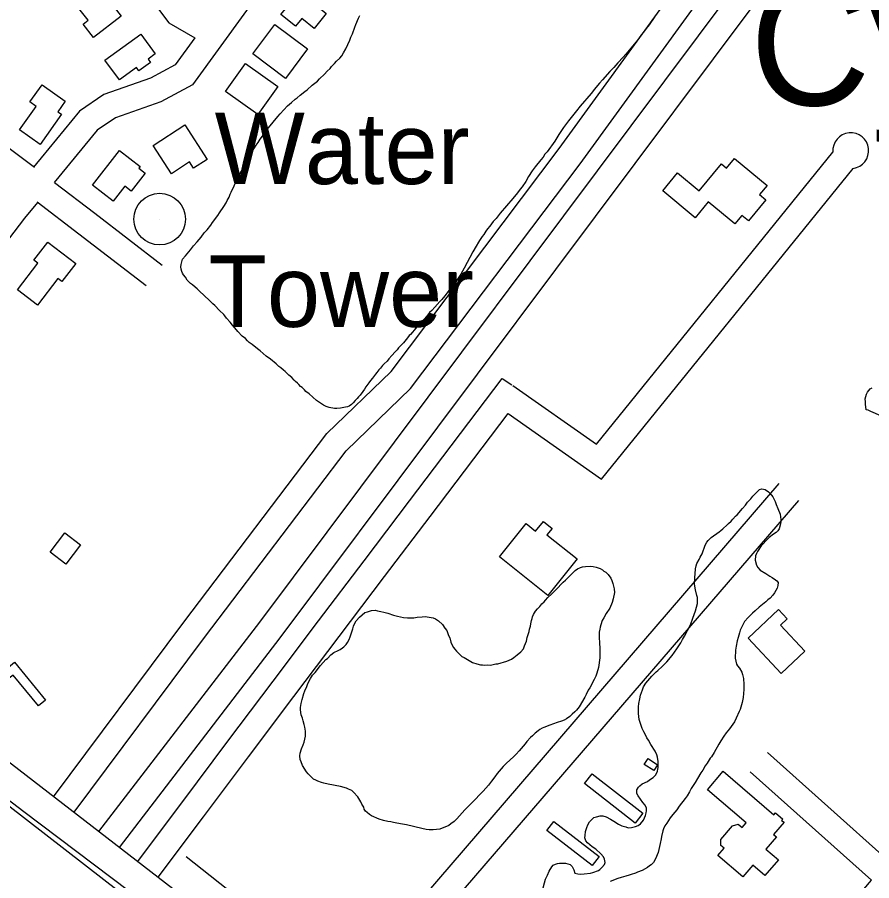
# Model space of a CAD drawing. Extents: x 3704301 to 3742427, y 506229 to 532009.
# Drawn here: x 3725718 to 3726711, y 522246 to 523250 of the extents above; entities that cross this region are included whole.
import ezdxf

# ---------------------------------------------------------------- set-up
doc = ezdxf.new("R2010")
doc.units = 0
for name, color, linetype in [('V-BLDG-OTLN', 7, 'Continuous'), ('V-DOMW-IDEN', 7, 'Continuous'), ('V-DOMW-TANK', 7, 'Continuous'), ('V-ROAD-CNTR', 7, 'Continuous'), ('V-SITE-VEGE', 7, 'Continuous'), ('V-TOPO-GNAM-IDEN', 7, 'Continuous'), ('V-TOPO-SHOR', 7, 'Continuous')]:
    doc.layers.add(name, color=color, linetype=linetype)

msp = doc.modelspace()

# ---------------------------------------------------------------- linework, layer by layer
at = {"layer": 'V-BLDG-OTLN'}
for points in [[(3725807.1, 523292.4), (3725839, 523251.1), (3725806.6, 523226), (3725794.5, 523241.6), (3725800.4, 523246.2), (3725780.5, 523271.8)], [(3726024.4, 523253), (3726057.4, 523293.5), (3726079.6, 523275.4), (3726068.1, 523261.3), (3726077.1, 523254), (3726062.9, 523236.6), (3726048.6, 523248.2), (3726041.3, 523239.2)], [(3726017.3, 523241.4), (3726055.3, 523212.9), (3726029.6, 523178.7), (3725991.6, 523207.2)], [(3725836.8, 523176.8), (3725820, 523199.8), (3725861.5, 523230.1), (3725878.4, 523207.1), (3725870.1, 523201), (3725872.8, 523197.3), (3725859.3, 523187.5), (3725856.5, 523191.2)], [(3725960.1, 523163.5), (3725983.3, 523195.9), (3726020.9, 523169.1), (3725997.7, 523136.7)], [(3725720.8, 523118.8), (3725740.1, 523146.1), (3725732.8, 523151.3), (3725746.9, 523171.2), (3725773.9, 523152.1), (3725765.3, 523139.9), (3725769.4, 523137), (3725744.7, 523101.9)], [(3725897.1, 523067.9), (3725875.9, 523100.7), (3725912.7, 523124.5), (3725938.7, 523084.4), (3725923, 523074.2), (3725918.2, 523081.6)], [(3725837, 523094.7), (3725860.9, 523076.1), (3725859.4, 523074.3), (3725866.8, 523068.5), (3725850.6, 523047.7), (3725843.1, 523053.5), (3725829.4, 523036), (3725805.7, 523054.5)], [(3726551.4, 523085.6), (3726589.1, 523054.3), (3726580.2, 523043.6), (3726587.7, 523037.4), (3726567.4, 523013), (3726559.7, 523019.3), (3726551.7, 523009.6), (3726520.8, 523035.2), (3726505.6, 523016.8), (3726467.9, 523048.1), (3726485.1, 523068.9), (3726510.3, 523048), (3726536.1, 523079.2), (3726542.1, 523074.3)], [(3725753.5, 522988.3), (3725786, 522963.6), (3725770, 522942.5), (3725765.3, 522946.1), (3725741.8, 522915.2), (3725718.4, 522933), (3725742, 522963.9), (3725737.5, 522967.3)], [(3726278.2, 522622.7), (3726309.1, 522661.3), (3726320.1, 522652.4), (3726329.2, 522663.7), (3726339.3, 522655.5), (3726333.4, 522648.1), (3726368.3, 522620.2), (3726334.3, 522577.7)], [(3725791.7, 522636.7), (3725774.6, 522614.1), (3725756.2, 522627.9), (3725773.3, 522650.5)], [(3726633, 522513.2), (3726605.6, 522487.2), (3726567, 522528), (3726602.3, 522561.5), (3726612.5, 522550.7), (3726604.6, 522543.2)], [(3725714.8, 522500.2), (3725751.1, 522456.2), (3725742.8, 522449.4), (3725713.2, 522485.3), (3725705.7, 522479.2), (3725699.1, 522487.2)], [(3726457.6, 522374.2), (3726446.5, 522381.3), (3726450.9, 522388.1), (3726461.9, 522381)], [(3726385.8, 522370.6), (3726444.7, 522324.6), (3726435.8, 522313.3), (3726377, 522359.2)], [(3726538.2, 522373.5), (3726597.1, 522322.9), (3726598.9, 522325), (3726607.3, 522317.9), (3726606, 522316.4), (3726608.8, 522314.1), (3726596.7, 522299.9), (3726599.9, 522297.2), (3726587.7, 522283), (3726602.2, 522270.6), (3726586.5, 522252.3), (3726572.5, 522264.3), (3726560.8, 522250.7), (3726531.9, 522275.4), (3726539.2, 522284), (3726535.4, 522287.3), (3726535.2, 522294), (3726548.8, 522309.9), (3726555.5, 522312), (3726560.1, 522308), (3726564.7, 522313.4), (3726519.8, 522352)], [(3726341.2, 522315), (3726393.9, 522274.4), (3726385.9, 522264), (3726333.2, 522304.7)]]:
    msp.add_lwpolyline(points, close=True, dxfattribs=at)
at = {"layer": 'V-DOMW-TANK'}
msp.add_line((3725883.5, 523015.1), (3725883.5, 523015.1), dxfattribs=at)
msp.add_circle((3725883.5, 523015.1), 30, dxfattribs=at)
at = {"layer": 'V-ROAD-CNTR'}
for points in [[(3726471.1, 524029), (3726471.3, 523989.8), (3726460.5, 523936.7), (3726439.2, 523869.3), (3726420.8, 523842.7), (3726322.3, 523711.3), (3726220.8, 523573.2), (3726043.9, 523340.2), (3725921.8, 523171.1), (3725884.9, 523151.6), (3725832.1, 523132.8), (3725810.8, 523118.3), (3725760.8, 523057.6)], [(3726282.7, 523708.1), (3726220.9, 523739), (3726039.1, 523723.8), (3726018, 523714.7), (3725995, 523704.4), (3725975, 523686.6), (3725833.4, 523376), (3725840.7, 523339.2), (3725851.4, 523309.5), (3725871.7, 523273.3), (3725894.2, 523243.3), (3725924.2, 523225.7)], [(3725760.1, 522343.9), (3725911.6, 522546.8), (3726077.7, 522766), (3726152.3, 522838), (3726347.7, 523097.1), (3726561.6, 523392.3)], [(3725784.2, 522325.9), (3725935.5, 522528.8), (3726100.2, 522746), (3726174.8, 522818.1), (3726371.8, 523079.3), (3726585.9, 523374.7)], [(3725813, 522303.3), (3725999.7, 522546.6), (3726548.7, 523280.8)], [(3725836.8, 522285), (3726023.6, 522528.4), (3726572.8, 523262.9)], [(3725738, 523075), (3725658.3, 523134.9), (3725583.1, 523188.6), (3725527.6, 523221.8), (3725496.5, 523238.4), (3725475.6, 523249.1)], [(3725924.2, 523225.7), (3725901.6, 523194.4), (3725872.8, 523179.1), (3725818.5, 523159.8), (3725790.4, 523140.7), (3725736.8, 523075.6)], [(3726293.6, 522821.9), (3726391, 522753.5), (3726665.6, 523093)], [(3726288.2, 522789.1), (3726396.7, 522712.8), (3726688.9, 523074.1)], [(3725886.3, 522961.2), (3725808.1, 523021.6), (3725761.5, 523057.3)], [(3725741.8, 523034.6), (3725726.7, 523016.2), (3725576.9, 522820.7), (3725468.6, 522668.3), (3725402.2, 522583.4)], [(3725868, 522937.4), (3725789.8, 522997.8), (3725741.3, 523034.9)], [(3725857.9, 522268.3), (3725910.4, 522338.4), (3725962.9, 522408.3), (3726015.5, 522478.2), (3726068.2, 522548.1), (3726120.9, 522617.9), (3726173.7, 522687.7), (3726281.4, 522829.8)], [(3726281.4, 522829.8), (3726292.7, 522822.5)], [(3725881.9, 522250.4), (3725934.4, 522320.4), (3725986.9, 522390.3), (3726039.5, 522460.2), (3726092.1, 522530), (3726144.8, 522599.8), (3726197.6, 522669.6), (3726288.2, 522789.1)], [(3726079.1, 522098.7), (3726603.2, 522707.8)], [(3726101.9, 522079.1), (3726625.9, 522688.2)], [(3725600.3, 522467.8), (3726302.8, 521924.8), (3727199.5, 521231.2)], [(3726729.8, 522269.7), (3726589.5, 522395.1)], [(3726710.3, 522246.9), (3726569.5, 522372.7)], [(3726383.6, 521863.2), (3726710.3, 522246.9)]]:
    msp.add_lwpolyline(points, dxfattribs=at)
msp.add_arc((3726686.3, 523094.7), 20.8, 277.2536, 184.8166, dxfattribs=at)
at = {"layer": 'V-SITE-VEGE'}
for points in [[(3726005.4, 523114.8), (3726009.4, 523120.7), (3726011.8, 523123.4), (3726015.2, 523127.9), (3726020.8, 523134.3), (3726023.4, 523137.6), (3726032, 523146.6), (3726036.5, 523150.5), (3726040.8, 523154.4), (3726043.2, 523155.9), (3726046.9, 523159.2), (3726052.3, 523163.5), (3726055, 523165.4), (3726060.8, 523170.8), (3726066.7, 523175.6), (3726069.1, 523178.1), (3726075, 523183.7), (3726078.2, 523187), (3726081.4, 523190.1), (3726083.3, 523192.3), (3726086.7, 523196), (3726089.1, 523198.5), (3726092.8, 523202.1), (3726095, 523204.9), (3726097.1, 523208.2), (3726099.9, 523213.2), (3726104.3, 523223.2), (3726105.6, 523226.5), (3726107.4, 523230.6), (3726110.3, 523238), (3726111.3, 523241.1), (3726114.4, 523248.5), (3726116.2, 523251.8)], [(3726458.6, 523250.6), (3726452, 523240.9), (3726448.8, 523236.7), (3726445.6, 523232.3), (3726443.2, 523229.5), (3726439.8, 523224.5), (3726437.2, 523221.2), (3726425.2, 523207), (3726421.8, 523203.3), (3726415.9, 523196.6), (3726410.9, 523191.3), (3726406.6, 523186.6), (3726397.8, 523177.1), (3726394.4, 523173.2), (3726392.3, 523170.4), (3726388.5, 523166.2), (3726384.6, 523161.2), (3726372.1, 523146.4), (3726367.9, 523140.9), (3726358.3, 523129.4), (3726352.5, 523121.4), (3726350.4, 523118), (3726347.2, 523113.6), (3726342.5, 523105.8), (3726333.5, 523093.3), (3726331.1, 523090.6), (3726329, 523087.2), (3726326.4, 523084.2), (3726319.8, 523075.8), (3726316.3, 523071.1), (3726311.9, 523064.7), (3726308.7, 523058.9), (3726304.5, 523052.8), (3726302.4, 523050), (3726299.2, 523045.6), (3726293.9, 523039.1), (3726279, 523021.9), (3726274.3, 523016), (3726271.1, 523012.4), (3726266.9, 523007.1), (3726264.5, 523003.8), (3726262.4, 523001.2), (3726260, 522997.4), (3726258.1, 522995.1), (3726255.2, 522990.4), (3726253.7, 522988.2), (3726251.3, 522983.8), (3726247.4, 522977.1), (3726237.2, 522958), (3726233.3, 522951.1), (3726231.2, 522947.8), (3726225.1, 522938.9), (3726221.1, 522934.2), (3726214.8, 522925.8), (3726211.3, 522921.7), (3726208.9, 522919.4), (3726203.1, 522912.7), (3726199.6, 522909.1), (3726197, 522906.6), (3726195.1, 522903.8), (3726191.4, 522899.6), (3726182.4, 522889.8), (3726179.2, 522886.2), (3726177.3, 522883.7), (3726174.9, 522881.2), (3726173.3, 522879.8), (3726171.5, 522877), (3726166.7, 522871.4), (3726161.1, 522865.6), (3726159.3, 522863.1), (3726156.9, 522860.8), (3726153.4, 522856.6), (3726149.7, 522852.7), (3726147.6, 522849.9), (3726144.4, 522846.9), (3726142.5, 522844.9), (3726140.1, 522841.8), (3726138.3, 522839.9), (3726135.6, 522836.8), (3726134.3, 522834.9), (3726130.6, 522830.4), (3726128.5, 522827.6), (3726126.6, 522824.9), (3726123.2, 522820.1), (3726121.6, 522817.6), (3726119.5, 522814.6)], [(3726119.5, 522814.6), (3726116.3, 522810.4), (3726114.5, 522808.5), (3726112.9, 522806.5), (3726110.5, 522804.3), (3726108.3, 522801.8), (3726106.2, 522799.5), (3726103.5, 522797.8), (3726101.6, 522797), (3726099.5, 522796.4), (3726093.5, 522795.4), (3726089.4, 522795), (3726086.7, 522795), (3726080.4, 522796.2), (3726077.1, 522797.4), (3726073.7, 522799), (3726065.7, 522804.3), (3726057, 522812), (3726053.4, 522814.9), (3726051.7, 522816.8), (3726048.9, 522819.4), (3726047.3, 522820.7), (3726045, 522822.9), (3726043.6, 522824.5), (3726041.4, 522826.3), (3726039.7, 522827.9), (3726036.9, 522830.9), (3726033.6, 522833.8), (3726031.3, 522835.9), (3726029.4, 522838.1), (3726027.2, 522839.6), (3726024.4, 522842.3), (3726022.1, 522843.9), (3726018.8, 522846.8), (3726012.1, 522852.4), (3726007.4, 522855.8), (3726000.1, 522861.9), (3725997.1, 522864.3), (3725990.9, 522869.3), (3725987.6, 522871.7), (3725985.6, 522873.8), (3725983.1, 522876.2), (3725979.5, 522879.1), (3725974.5, 522884.5), (3725972.8, 522886.6), (3725970.3, 522889.3), (3725968.3, 522891.7), (3725965.5, 522895.5), (3725961.3, 522900), (3725959.3, 522902.7), (3725957.9, 522904.3), (3725953.1, 522908.8), (3725947.5, 522914.7), (3725945.3, 522916.8), (3725943.6, 522918.1), (3725941.4, 522920.5), (3725929.6, 522931.7), (3725926.9, 522934.1), (3725924.9, 522936), (3725921.6, 522938.6), (3725919.3, 522940.2), (3725917.4, 522942.1), (3725915.4, 522944.2), (3725913.4, 522947.7), (3725911.2, 522950.4), (3725910, 522952.3), (3725909.2, 522954.4), (3725908.6, 522956.9), (3725908.2, 522959.6), (3725908.4, 522962.3), (3725910.2, 522968.6), (3725913.4, 522972.3), (3725919.5, 522979.5), (3725922.9, 522984), (3725927.2, 522988.7), (3725931.9, 522994.3), (3725935.4, 522999), (3725938.6, 523002.6), (3725943.1, 523008.2), (3725944.9, 523011), (3725951.2, 523019.3), (3725953.1, 523022.4), (3725958.1, 523029.9), (3725960.7, 523034), (3725962, 523036.8), (3725964.4, 523040.7), (3725965.4, 523044), (3725966.7, 523046.5), (3725970.1, 523053.9), (3725971.9, 523058.3), (3725973.2, 523060.3), (3725974.5, 523063.3), (3725976.8, 523067.7), (3725978.4, 523071), (3725981.2, 523076.6), (3725982.6, 523078.5), (3725988, 523088.7), (3725995.7, 523100.9), (3725997.8, 523104), (3726000.4, 523108.1), (3726005.4, 523114.8)], [(3726721.4, 522786.4), (3726709.8, 522791.6), (3726706.5, 522792.9), (3726704, 522793.6), (3726703.6, 522800.2), (3726703.3, 522802.9), (3726703.2, 522806.4), (3726703.7, 522808.9), (3726704.7, 522811.7), (3726705.7, 522813.9), (3726708.9, 522817.8), (3726711.3, 522819.2)], [(3726445.4, 522316.7), (3726448, 522321.9), (3726448.8, 522325.2), (3726449, 522327.4), (3726448.9, 522330.7), (3726447.5, 522333.9), (3726444.6, 522337.2), (3726439.3, 522344.7), (3726437.8, 522347.6), (3726437.7, 522352), (3726439.8, 522355.1), (3726441.4, 522356.7), (3726444.1, 522358.7), (3726450.1, 522361.6), (3726452.7, 522363.6), (3726456.8, 522366.1), (3726459.7, 522369.2), (3726461.8, 522373.6), (3726462.3, 522375.8), (3726462.5, 522378), (3726462.7, 522381.8), (3726462.6, 522384.8), (3726461.9, 522389.7), (3726461, 522392.7), (3726459, 522396.7), (3726454.2, 522404.5), (3726451.3, 522409.4), (3726449.4, 522412.3), (3726447.3, 522416.7), (3726445.9, 522419.1), (3726443.9, 522423.1), (3726441.9, 522429.1), (3726440.4, 522433.7), (3726439.7, 522440.5), (3726439.6, 522443.5), (3726439.7, 522448.4), (3726440.2, 522452), (3726441.2, 522457.7), (3726442.1, 522461.8), (3726444.2, 522468.2), (3726445.7, 522471.5), (3726448.4, 522475.9), (3726455.3, 522484), (3726457.4, 522486.2), (3726460.3, 522489), (3726462.2, 522490.5), (3726467.3, 522495.2), (3726469.1, 522497.2), (3726472.6, 522500.5), (3726479, 522508.1), (3726484.2, 522515.6), (3726489, 522522.8), (3726490.8, 522526.6), (3726493.2, 522530.5), (3726500.2, 522543.8), (3726503, 522551.5), (3726504.3, 522555.6), (3726505.8, 522560), (3726508.3, 522568.6), (3726508.2, 522575.4), (3726507.3, 522577.8), (3726505.8, 522584.1), (3726504.8, 522590.9), (3726505.1, 522598.5), (3726505.6, 522602.9), (3726506, 522608.6), (3726506.7, 522612.2), (3726507.5, 522614.7), (3726510.1, 522619.4), (3726511.4, 522622.1), (3726513.5, 522626), (3726517.1, 522636.2), (3726519.2, 522639.5), (3726520.8, 522641.5), (3726524.2, 522645.1), (3726533.3, 522651.6), (3726535.2, 522653.3), (3726537.6, 522655), (3726542.7, 522659.8), (3726544.3, 522661.4), (3726547.5, 522664.2), (3726549.4, 522666.5), (3726552.5, 522669.8), (3726554.4, 522671.5), (3726560.5, 522678.8), (3726564, 522682.7), (3726566.4, 522686), (3726570.3, 522690.2), (3726572.7, 522693.2), (3726577.5, 522698.3), (3726580.2, 522700.8), (3726582.9, 522701.7), (3726586.7, 522701), (3726590.9, 522698.3), (3726592.3, 522696.7), (3726595.7, 522692.2), (3726598.3, 522686.8), (3726599.7, 522683.3), (3726601.7, 522678.9), (3726604.1, 522672.4), (3726605.1, 522665.9)], [(3726605.1, 522665.9), (3726605.1, 522663.5), (3726604.4, 522659.6), (3726603.1, 522655.2), (3726601.6, 522653), (3726599.7, 522651), (3726596.5, 522648.8), (3726591.6, 522645.1), (3726589.8, 522643.4), (3726582.1, 522635.3), (3726577.8, 522628.9), (3726576.8, 522626.5), (3726575.5, 522623.7), (3726575.4, 522618.8), (3726576.9, 522613.1), (3726578.3, 522610.4), (3726581.1, 522607.2), (3726587.8, 522603.3), (3726592.2, 522600.1), (3726595, 522598.5), (3726598.9, 522595.9), (3726600.5, 522594.6), (3726601.9, 522593), (3726601.7, 522589.4), (3726600.7, 522586.1), (3726597.9, 522580.8), (3726595.7, 522578.1), (3726592.5, 522574.7), (3726590.1, 522572.7), (3726587.5, 522570.2), (3726580, 522564.3), (3726575.2, 522559.8), (3726572, 522557), (3726567.2, 522552.3), (3726562.9, 522547.5), (3726558, 522537.6), (3726556.9, 522534.5), (3726555.4, 522529), (3726554.4, 522524.9), (3726553.2, 522518.9), (3726552.5, 522514.2), (3726552.2, 522504.7), (3726553.7, 522497.9), (3726554.9, 522496), (3726556.9, 522493.3), (3726559.7, 522488.5), (3726560.6, 522485.8), (3726561.8, 522481.4), (3726562.2, 522474.3), (3726562.1, 522468.6), (3726561.2, 522459.3), (3726560, 522453.5), (3726557.8, 522445.3), (3726556.7, 522442.8), (3726553.1, 522435.3), (3726551.3, 522430.7), (3726545.5, 522422.6), (3726543.6, 522420.6), (3726541.5, 522418.1), (3726538.9, 522414.2), (3726535.4, 522408.7), (3726533.1, 522405.1), (3726527.6, 522395.1), (3726524.4, 522390.4), (3726522.8, 522388.5), (3726519.4, 522382.9), (3726517, 522379.6), (3726514.4, 522374.9), (3726512.1, 522371.6), (3726508.1, 522364.9), (3726505.5, 522360.2), (3726501, 522353.3), (3726498.9, 522349.4), (3726496.1, 522344.7), (3726493.9, 522341.6), (3726487.1, 522332.7), (3726484.4, 522328.8), (3726479.6, 522323.3), (3726476.7, 522319.4), (3726472.5, 522313.3), (3726470.4, 522309.9), (3726468.9, 522306.6), (3726468.1, 522304.4), (3726466.6, 522297.6), (3726466.1, 522294.8), (3726464.9, 522289.6)], [(3726076.7, 522503.2), (3726078.3, 522504.6), (3726082.3, 522508.8), (3726086, 522511.6), (3726090.9, 522513.9), (3726093.1, 522514.8), (3726096, 522516.7), (3726097.6, 522518.1), (3726100.3, 522520.9), (3726101.9, 522522.9), (3726103.7, 522526.5), (3726105, 522529.5), (3726106.2, 522534.2), (3726108, 522538.9), (3726108.8, 522541.9), (3726109.8, 522544.9), (3726111.9, 522548.2), (3726115.6, 522552.7), (3726122, 522557.8), (3726125, 522558.9), (3726129.4, 522560.1), (3726134, 522560.5), (3726136.5, 522560), (3726140.3, 522559), (3726143.9, 522558.3), (3726148.5, 522557.1), (3726155.1, 522555), (3726159.8, 522553.8), (3726166.7, 522552.3), (3726171.6, 522551.9), (3726178.7, 522551.8), (3726182.8, 522552.4), (3726188.5, 522553.1), (3726192, 522553.2), (3726201.4, 522551.8), (3726204.1, 522550.5), (3726207.5, 522548.4), (3726211.9, 522544.1), (3726214.8, 522539.6), (3726217, 522536.9), (3726218.2, 522533.4), (3726219.1, 522531.2), (3726220.5, 522528.5), (3726221.7, 522523.6), (3726223.4, 522519.8), (3726224.9, 522517.4), (3726226.3, 522515.5), (3726228.5, 522512.9), (3726234.7, 522507), (3726237.2, 522505.7), (3726246.9, 522499.7), (3726251.8, 522498.4), (3726256.2, 522497.2), (3726258.4, 522497.2), (3726261.1, 522496.7), (3726264.7, 522497.1), (3726267.9, 522496.9), (3726273.9, 522498.1), (3726276.4, 522498.2), (3726286.7, 522501.5), (3726292.1, 522503.8), (3726294.8, 522505.5), (3726298.8, 522508.6), (3726303.1, 522512.2), (3726306, 522515.9), (3726307.5, 522519.2), (3726309.6, 522524.7), (3726310.6, 522528.8), (3726312.6, 522535.7), (3726313.1, 522538.4), (3726314.1, 522542), (3726314.6, 522544.7), (3726315.5, 522548.6), (3726316.3, 522550.8), (3726316.8, 522553), (3726317.8, 522555.5), (3726319.9, 522559.6), (3726322.3, 522562.4), (3726325, 522564.9), (3726327.6, 522568), (3726330, 522570.2), (3726331.6, 522572.4), (3726334.5, 522575.5), (3726338.8, 522579.4), (3726340.9, 522581.7), (3726343.6, 522584.2), (3726352.1, 522593.1), (3726355.1, 522595.7), (3726359.1, 522599.9), (3726366, 522606.6), (3726368.7, 522608.6), (3726372.2, 522610.3), (3726374.6, 522611.2), (3726378.2, 522611.5), (3726384.4, 522611.7), (3726387.2, 522611.5), (3726390.5, 522610.7), (3726393, 522609.7), (3726395.2, 522608.9), (3726397.9, 522607.4), (3726399.6, 522606)], [(3726399.6, 522606), (3726401.8, 522604.7), (3726404.6, 522602.3), (3726407.7, 522598), (3726408.9, 522595.1), (3726410, 522591.5), (3726411.3, 522585.6), (3726411.7, 522581.2), (3726410.5, 522573.8), (3726409.2, 522569.4), (3726406.4, 522563.1), (3726402.2, 522556.7), (3726399.3, 522551.7), (3726397.7, 522548.7), (3726395.9, 522543.7), (3726395.2, 522541), (3726394.7, 522538.5), (3726394.2, 522535.2), (3726394.1, 522529.5), (3726394.3, 522522.1), (3726394.7, 522516.9), (3726395, 522505.2), (3726393.3, 522494.2), (3726391.3, 522487.4), (3726390, 522484.1), (3726388.2, 522479.9), (3726383.2, 522470.5), (3726381.4, 522467.7), (3726378.8, 522462.8), (3726377.5, 522459.7), (3726370.7, 522448.4), (3726367.8, 522444.5), (3726365.9, 522442.5)], [(3726365.9, 522442.5), (3726362.7, 522439.7), (3726360, 522437.2), (3726356, 522434.4), (3726353.3, 522432.9), (3726350.1, 522431.5), (3726345.2, 522430), (3726336.8, 522427.1), (3726329.8, 522424.4), (3726327.9, 522423.6), (3726325.2, 522422.1), (3726323.3, 522420.5), (3726319.6, 522417.6), (3726316.6, 522414.6), (3726314.2, 522412.6), (3726310, 522408.1), (3726307.9, 522405.3), (3726301, 522397.3), (3726297.5, 522393.3), (3726294.6, 522390.3), (3726286.3, 522382.7), (3726282.6, 522379.1), (3726280.2, 522376.3), (3726275.7, 522370.7), (3726273, 522367.1), (3726268.8, 522362.1), (3726265.4, 522357.1), (3726259.2, 522350.4), (3726246.2, 522336.7), (3726243.3, 522333.9), (3726238.2, 522328.6), (3726228.9, 522318.2), (3726225.7, 522315.2), (3726221.7, 522312.3), (3726219.3, 522310.4), (3726209, 522306.3), (3726201.4, 522305.3), (3726196.7, 522305.4), (3726193.2, 522305.9), (3726188.2, 522306.9), (3726170.1, 522311.3), (3726165.7, 522311.8), (3726159.1, 522313.3), (3726155.3, 522314), (3726152, 522314.5), (3726148.4, 522315.2), (3726143.5, 522316.4), (3726138.5, 522317.9), (3726129.7, 522321.6), (3726127.2, 522323.1), (3726124.4, 522325.5), (3726122.8, 522327.1), (3726121.1, 522329.5), (3726120.5, 522331.7), (3726118.5, 522335.2), (3726117.3, 522337.9), (3726113.9, 522343.8), (3726108.8, 522349.2), (3726106.6, 522351), (3726103, 522352.8), (3726100.5, 522353.9), (3726093.4, 522355.6), (3726079.4, 522358.5), (3726074.2, 522359.5), (3726071.4, 522360.5), (3726067.3, 522361.8), (3726065.1, 522363.1), (3726062.3, 522364.4), (3726060.7, 522365.7), (3726059, 522367.3), (3726056.2, 522370.3), (3726054.2, 522372.9), (3726049.4, 522380.2), (3726047.9, 522384.5), (3726046.8, 522387.2), (3726046.4, 522391.3), (3726046.9, 522394.3), (3726048.1, 522399.5), (3726050.2, 522404.2), (3726051.2, 522407.3), (3726052.9, 522414.4), (3726052.8, 522420.1), (3726052.1, 522424.5), (3726051.5, 522427.7), (3726050.3, 522432.1), (3726049.4, 522435.1), (3726048, 522439.1), (3726047.6, 522441.9), (3726047, 522445.1), (3726047.2, 522447.6), (3726047.9, 522452.2), (3726048.9, 522456.9), (3726050.9, 522463.8), (3726052.2, 522467.1), (3726054.3, 522471.8), (3726055.8, 522475.6), (3726058.7, 522481.2), (3726061, 522485), (3726064, 522488.4), (3726070.3, 522496.5), (3726076.7, 522503.2)], [(3725683.5, 522352.3), (3725950.1, 522145.6), (3726044.7, 522067.8), (3726047.8, 522064.7), (3725968.3, 521940), (3725948.8, 521919), (3725930.2, 521910.4), (3725911.5, 521909.2), (3725881.3, 521908.8), (3725854.2, 521918.9), (3725787.2, 521958.6), (3725583.1, 522066.2)], [(3726327.9, 522233.8), (3726331.9, 522248.1), (3726334, 522252.8), (3726335.8, 522257.5), (3726339.2, 522262.5), (3726340.8, 522264.2), (3726343.5, 522265.6), (3726345.6, 522266.2), (3726348.1, 522266.5), (3726354.9, 522266.7), (3726360.4, 522264.9), (3726362.6, 522262.8), (3726364.7, 522259), (3726365.6, 522255.2), (3726369.4, 522254.2), (3726372.4, 522254), (3726376.5, 522254.1), (3726383.9, 522255.1), (3726386.8, 522255.8), (3726393.1, 522258.1), (3726394.9, 522259.2), (3726397.1, 522261.5), (3726400.3, 522265.1), (3726401, 522267.6), (3726400.1, 522271.4), (3726399.2, 522274.1), (3726396.1, 522277.5), (3726390.3, 522283.1), (3726386.1, 522285.8), (3726380.5, 522290.3), (3726378.6, 522292.7), (3726377.4, 522296.2), (3726377.6, 522298.7), (3726378.3, 522303.6), (3726379.6, 522308), (3726380.9, 522311), (3726383, 522314.6), (3726384.8, 522316.6), (3726388, 522319.7), (3726391, 522320.6), (3726395.1, 522321.5), (3726398.3, 522321.6), (3726402.2, 522320.6), (3726407.2, 522317.9), (3726411, 522315.6), (3726416.6, 522311.9), (3726420.2, 522310.1), (3726424.9, 522308.8), (3726427.6, 522307.8), (3726431.7, 522308.2), (3726436.3, 522309.1), (3726439.3, 522310.5), (3726442, 522312.5), (3726445.4, 522316.7)], [(3726464.9, 522289.6), (3726463.2, 522282.7), (3726462.7, 522279.2), (3726459.6, 522271.5), (3726457, 522267.6), (3726454.3, 522264.8), (3726452.7, 522263.4), (3726450, 522261.7), (3726444.1, 522258.2), (3726438.4, 522256.2), (3726436.3, 522255), (3726431.1, 522253.3), (3726428.7, 522252.7), (3726425.2, 522251.5), (3726419.7, 522250), (3726415.9, 522248.8), (3726406.8, 522245.3)]]:
    msp.add_lwpolyline(points, dxfattribs=at)
at = {"layer": 'V-TOPO-SHOR'}
for points in [[(3725618, 522408.7), (3725725.7, 522326.6), (3725867.7, 522219.3), (3725933.3, 522171.2)], [(3725914.3, 522274.5), (3726048.1, 522168.1), (3726112.1, 522121.9)]]:
    msp.add_lwpolyline(points, dxfattribs=at)

# ---------------------------------------------------------------- texts
at = {"layer": 'V-DOMW-IDEN'}
for s, p in [('Water', (3725947.4, 523055.9)), ('Tower', (3725940.3, 522889.9))]:
    msp.add_text(s, height=83, dxfattribs=at).set_placement(p)
at = {"layer": 'V-TOPO-GNAM-IDEN'}
msp.add_text('Cypress Gardens', height=145, rotation=0.4872, dxfattribs=at).set_placement((3726569.6, 523146.8))

doc.saveas('drawing.dxf')
